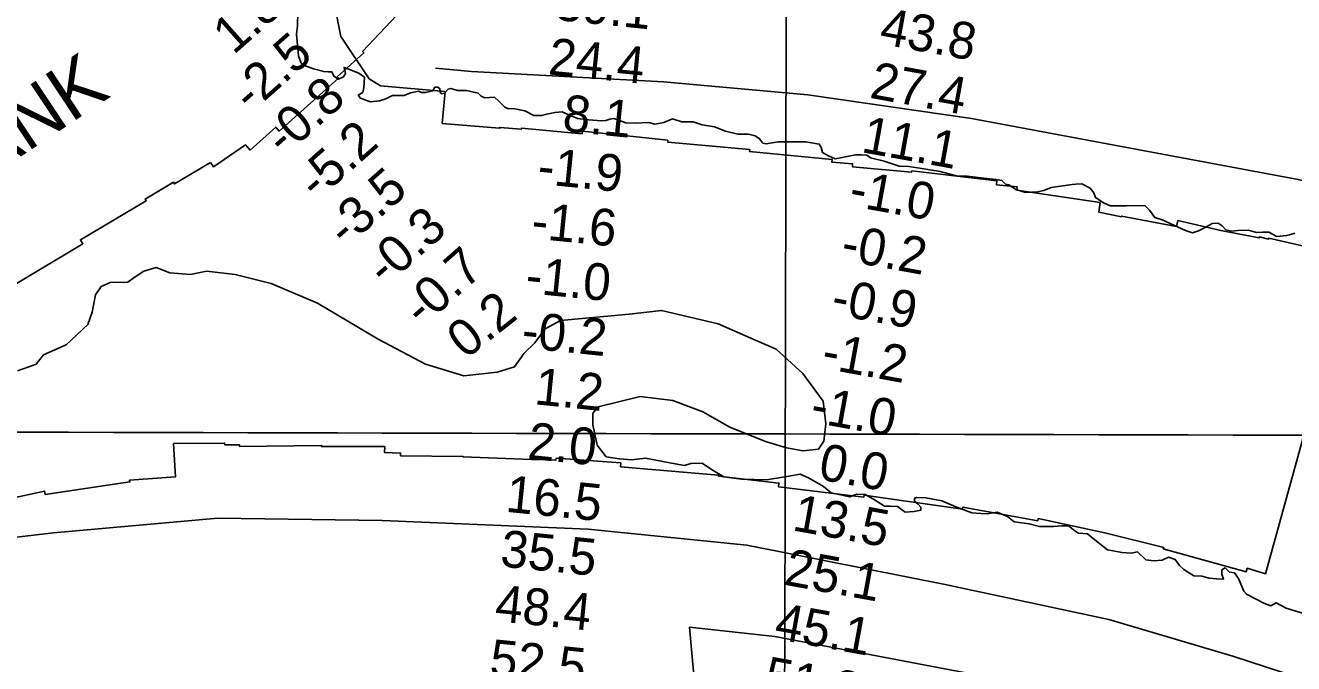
# Model space of a CAD drawing. Extents: x 3180038 to 3217926, y 922069 to 947485.
# Drawn here: x 3195944 to 3198253, y 933131 to 934293 of the extents above; entities that cross this region are included whole.
import ezdxf

# ---------------------------------------------------------------- set-up
doc = ezdxf.new("R2010")
doc.units = 0
for name, color, linetype in [('V-GRID-MAJR', 7, 'Continuous'), ('V-RIVR-EDGE', 7, 'Continuous'), ('V-RIVR-RANG', 7, 'Continuous'), ('V-RRAP-FSHR', 7, 'Continuous'), ('V-RRAP-RVMT', 7, 'Continuous'), ('V-RRAP-RVMT-IDEN', 7, 'Continuous'), ('V-TOPO-SHOR', 7, 'Continuous')]:
    doc.layers.add(name, color=color, linetype=linetype)

msp = doc.modelspace()

# ---------------------------------------------------------------- linework, layer by layer
at = {"layer": 'V-GRID-MAJR'}
for points in [[(3197313.6, 927489.3), (3197327.7, 933549), (3197341.9, 939612.1), (3197356, 945675.2), (3197356, 945678.5)], [(3184280, 933581.8), (3186889.6, 933574.8), (3192108.7, 933561.5), (3197327.7, 933549), (3202546.8, 933537.2), (3207765.9, 933526.2), (3212985, 933516), (3215594.6, 933511.2)]]:
    msp.add_spline(points, degree=3, dxfattribs=at)
at = {"layer": 'V-RIVR-EDGE'}
for points in [[(3197090.4, 934113.1), (3197079.3, 934116.4), (3197054.4, 934114.8), (3197037.3, 934115.8), (3197026.2, 934119.8), (3197015.7, 934123.1), (3197008.5, 934122.4), (3197001.3, 934119.5), (3196993.4, 934118.9), (3196969.5, 934121.2), (3196949.5, 934123.3), (3196933.5, 934130.2), (3196921.4, 934135.4), (3196907.9, 934134.2), (3196893.5, 934131.3), (3196884, 934128.7), (3196870.2, 934128.7), (3196853.5, 934137.6), (3196832.3, 934141.6), (3196823.7, 934141.3), (3196817.2, 934144.2), (3196806.4, 934155.1), (3196798.2, 934162), (3196789, 934161.7), (3196780.5, 934161), (3196774, 934164.3), (3196768.4, 934169.3), (3196747.1, 934174.5), (3196731.1, 934174.6), (3196719, 934177.9), (3196713.7, 934176.9), (3196707.5, 934169.4), (3196702.2, 934168.1), (3196699.6, 934170.7), (3196699, 934177.6), (3196695.4, 934180.2), (3196689.5, 934180.3), (3196685.9, 934173.7), (3196672.7, 934170.8), (3196665.5, 934170.8), (3196660.3, 934173.1), (3196645.5, 934169.9), (3196634.1, 934165.3), (3196612.4, 934165), (3196600.3, 934159.2), (3196589.1, 934155.6), (3196572.7, 934154), (3196565.2, 934156), (3196553.4, 934161.3), (3196550.5, 934166.5), (3196558.4, 934170.8), (3196560.4, 934179.9), (3196561.7, 934198.6), (3196551.2, 934206.2), (3196531.3, 934214.1), (3196524.4, 934216.4), (3196527.3, 934205.6), (3196523.4, 934199.3), (3196514.2, 934194.8), (3196505.7, 934200.4), (3196502.4, 934208.2), (3196495.5, 934208.6), (3196487.3, 934208.9), (3196468.7, 934213.6), (3196452.6, 934219.8), (3196446.4, 934224.4), (3196441.5, 934237.2), (3196438, 934276.9), (3196439.7, 934292.3), (3196440.8, 934345.7)], [(3198255.9, 933914.5), (3198246.1, 933911.6), (3198240.5, 933910.3), (3198223.1, 933908.4), (3198208.4, 933916.3), (3198196.6, 933916.3), (3198186.1, 933916), (3198171, 933920.3), (3198152, 933919.4), (3198140.9, 933918.1), (3198130.1, 933920.8), (3198123.5, 933927.7), (3198116, 933932.9), (3198104.9, 933932), (3198093.4, 933925.8), (3198079.9, 933918.6), (3198069.1, 933915), (3198056.3, 933919.3), (3198014.1, 933938.7), (3198000.4, 933943), (3197991.2, 933956.5), (3197982.7, 933965), (3197949.3, 933964.1), (3197919.8, 933964.2), (3197908.3, 933969.2), (3197892.6, 933979.3), (3197889.4, 933987.9), (3197882.9, 933996.7), (3197867.5, 934004.6), (3197856.7, 934004), (3197850.1, 934003.4), (3197812.1, 933997.6), (3197798.6, 933992.4), (3197787.1, 933990.1), (3197764.9, 933988.8), (3197747.8, 933994.1), (3197735.1, 934002.7), (3197728.5, 934004), (3197722, 934010.6), (3197711.8, 934012.2), (3197689.2, 934014.9), (3197659.1, 934018.3), (3197641.4, 934018.3), (3197609.9, 934026.9), (3197576.5, 934032.2), (3197552.9, 934035.9), (3197535.3, 934036.9), (3197508.1, 934045.5), (3197483.2, 934051.8), (3197476, 934056.4), (3197466.8, 934057.1), (3197455.7, 934057.1), (3197431.1, 934052.3), (3197418.6, 934050), (3197406.5, 934055.6), (3197395.7, 934061.8), (3197393.4, 934070.4), (3197389.5, 934076.9), (3197365.3, 934080.9), (3197343.7, 934081), (3197314.8, 934080.7), (3197293.2, 934077.5), (3197287, 934078.5), (3197281.1, 934086.4), (3197272.9, 934092), (3197260.8, 934094.6), (3197241.1, 934095), (3197219.2, 934100.3), (3197199.2, 934108.5), (3197176.6, 934111.9), (3197160.2, 934117.2), (3197139.3, 934117.2), (3197122.2, 934122.5), (3197106.5, 934116), (3197090.4, 934113.1)], [(3195929.8, 933663.7), (3195950.3, 933671.2), (3195963.8, 933676), (3195977.3, 933693.2), (3196018.4, 933711.5), (3196057.9, 933748.6), (3196065.5, 933770.7), (3196072, 933802.5), (3196082.3, 933817.6), (3196098.5, 933825.1), (3196130.9, 933825.6), (3196142.3, 933833.7), (3196160.1, 933845.5), (3196182.3, 933851.9), (3196207.1, 933842.7), (3196244.8, 933839.4), (3196274, 933845.2), (3196326.3, 933839.1), (3196391.6, 933822.8), (3196476.2, 933787), (3196586.7, 933721.9), (3196672.4, 933676.4), (3196742.5, 933655.2), (3196802.9, 933661.5), (3196834.8, 933671.1), (3196852.1, 933695.9), (3196871.6, 933714.8), (3196890.6, 933740.6), (3196918.7, 933755.7), (3197043.4, 933767.2), (3197102.7, 933774.1), (3197205.8, 933749.5), (3197274.8, 933719.2), (3197311.4, 933703.4), (3197359.9, 933659), (3197396.5, 933608.8), (3197401.8, 933567.7), (3197397.9, 933535.9), (3197388.1, 933521.4), (3197360.1, 933518.2), (3197329.9, 933523.7), (3197291.6, 933535.1), (3197226.9, 933561.7)], [(3197226.9, 933561.7), (3197177.8, 933589.3), (3197122.8, 933610), (3197063.5, 933617.1), (3196986.8, 933598.4), (3196977.6, 933587.1), (3196977.6, 933565.5), (3196985, 933528.8), (3197001.7, 933507.2), (3197026, 933503.9), (3197047.6, 933501.7), (3197073.5, 933504.9), (3197120.9, 933495.6), (3197144.1, 933491.7), (3197156, 933495.5), (3197176.5, 933496), (3197193.2, 933484.1), (3197215.9, 933471.1), (3197248.2, 933466.7), (3197293.6, 933465.5), (3197327, 933470.8), (3197354.6, 933476.1), (3197370.2, 933469.1), (3197397.2, 933453.3), (3197411.2, 933442), (3197445.1, 933434.3), (3197457.6, 933439.2), (3197473.2, 933439.1), (3197488.3, 933430.4), (3197508.2, 933417.4), (3197519.6, 933417.4), (3197532, 933416.8), (3197546, 933406.6), (3197562.2, 933408.1), (3197574.6, 933410.3), (3197574.6, 933415.7), (3197569.8, 933421.1), (3197562.8, 933427), (3197562.8, 933431.9), (3197567.1, 933433.5), (3197583.8, 933432.9), (3197613, 933427.4), (3197638.3, 933416.6), (3197667.4, 933405.7), (3197684.1, 933404.1), (3197695.5, 933403.5), (3197713.8, 933406.7), (3197732.7, 933398.5), (3197744.5, 933388.8), (3197772.1, 933385.5), (3197790.4, 933380.6), (3197816.3, 933380.5), (3197830.9, 933381.6), (3197843.3, 933382.1), (3197855.1, 933372.9), (3197861.6, 933368.5), (3197878.3, 933367.4), (3197891.2, 933356.1), (3197914.4, 933338.2), (3197941.4, 933333.3), (3197957.6, 933332.1), (3197969.4, 933334.3), (3197984.5, 933319.7), (3197999.1, 933318), (3198014.2, 933319.6), (3198025.5, 933325), (3198038, 933320.6), (3198045.5, 933309.3), (3198053.6, 933302.2), (3198071.9, 933290.8), (3198086.4, 933290.3), (3198099.9, 933286.5), (3198112.9, 933285.3), (3198125.8, 933284.8), (3198122.6, 933294), (3198122.6, 933301.5), (3198128.6, 933305.3), (3198136.7, 933297.7), (3198145.8, 933296.1), (3198152.8, 933285.8), (3198162.5, 933263.1), (3198167.3, 933257.7), (3198199.1, 933240.9), (3198212.1, 933236), (3198221.8, 933241.9), (3198240.1, 933232.1), (3198279.5, 933219.6)]]:
    msp.add_lwpolyline(points, dxfattribs=at)
at = {"layer": 'V-RRAP-FSHR'}
for points in [[(3200555, 933142.3), (3200457.8, 933181.1), (3200407.2, 933237.9), (3200383.7, 933292.7), (3200330.9, 933357.1), (3200279.9, 933379.8), (3200170, 933399), (3200054.3, 933412.4), (3199963, 933429.4), (3199803, 933496.6), (3199610.3, 933569.5), (3199422.4, 933641.1), (3199230.8, 933703.9), (3199066.1, 933763.4), (3198922.2, 933825.6), (3198640, 933916.2), (3198469.6, 933960.2), (3198261.8, 934012.1), (3197666.9, 934123.4), (3197369, 934166.6), (3197106.3, 934190), (3196756.2, 934208.8), (3196691.2, 934215.3)], [(3200326.6, 932475.5), (3200244.2, 932495.1), (3200114.2, 932487.2), (3200060.3, 932474.3), (3199982.1, 932471.1), (3199853.2, 932538.6), (3199682.8, 932620.8), (3199453.4, 932693.6), (3199061.1, 932831.7), (3198736.2, 932943.7), (3198356.1, 933075), (3198142.7, 933144.4), (3197917.2, 933211.4), (3197619, 933274.9), (3197257.6, 933346.6), (3196968.7, 933375.8), (3196593.7, 933391.6), (3196294.3, 933395.5), (3195995.6, 933369.3), (3195684.8, 933332.9), (3195344.9, 933292.7), (3195013.6, 933221.7), (3194777.5, 933154.3), (3194632.5, 933114.6)]]:
    msp.add_lwpolyline(points, dxfattribs=at)
at = {"layer": 'V-RRAP-RVMT'}
for points in [[(3196703, 934114.6), (3196708.3, 934172.6), (3196590.8, 934182.9), (3196569.9, 934195.7), (3196518.5, 934272.4), (3196506.5, 934334.1), (3196484.9, 934329.6), (3196486.5, 934365.1), (3196496.5, 934415.3), (3196522.3, 934449.2), (3196524.4, 934447.1), (3196632.5, 934552.5), (3196636.9, 934548.1), (3196747, 934659.8), (3196384.3, 935024.9), (3196278.5, 934918.2), (3196275.1, 934921.5), (3196161.7, 934809.8), (3196164.4, 934806.9), (3196076.3, 934686.1), (3196067.9, 934690), (3195998.7, 934555.9), (3195948, 934566.3), (3195918, 934421.1)], [(3196651.3, 934344.9), (3196558.1, 934245.6), (3196560.6, 934242.8), (3196511.9, 934199.3), (3196514.1, 934196.8), (3196406.4, 934100.6), (3196400, 934107.7), (3196353.3, 934065.9), (3196344.7, 934075.5), (3196286.7, 934035.2), (3196281.1, 934043.2)], [(3197114, 934084.1), (3196958.8, 934100.6), (3196958.2, 934095.7), (3196847.2, 934105.7), (3196846.9, 934103.7), (3196807.8, 934107.2), (3196807.7, 934105.7), (3196703, 934114.6)], [(3198359.8, 933870.7), (3198208.1, 933905.3), (3198207.7, 933903.8), (3198191, 933907.7), (3198190.6, 933906.1), (3198121.1, 933919.5), (3198042.7, 933937.4), (3198040.2, 933926.7), (3197940, 933945.7), (3197939.8, 933944.6), (3197898.5, 933953), (3197900.9, 933970.4), (3197749.7, 933993), (3197750.3, 933998.8), (3197712.5, 934002.9), (3197713.1, 934009.8), (3197558, 934027.9), (3197557.7, 934025.5), (3197450.1, 934035.5), (3197450.4, 934040.8), (3197412.7, 934043.7), (3197413, 934048.9), (3197262.9, 934063.3), (3197263.2, 934067), (3197113.8, 934080.5), (3197114, 934084.1)], [(3196281.1, 934043.2), (3196215.7, 934004.3), (3196213.9, 934007.3), (3196162.3, 933976.6), (3196164, 933973.8), (3196044.5, 933902.6), (3196048.8, 933895.3), (3195925.9, 933822), (3195925, 933823.6), (3195866.1, 933786.4), (3195868.2, 933783), (3195753.3, 933710.3), (3195754.8, 933708), (3195657.8, 933646.7), (3195659.6, 933643.8), (3195545.7, 933571.7), (3195546.7, 933570), (3195432.3, 933497.7), (3195435, 933492.3), (3195308.2, 933426.9), (3195308.1, 933427.2), (3195258.6, 933401.6), (3195260.5, 933397.7)], [(3196213.8, 933531.6), (3196307, 933532.4), (3196307.1, 933529.3), (3196334, 933529.5), (3196334.1, 933526.3), (3196483.5, 933528.1), (3196483.6, 933526.4), (3196598.5, 933526.2), (3196598, 933515.4), (3196627.4, 933514.4), (3196627.4, 933509.3), (3196740.9, 933508.3), (3196740.9, 933507.5), (3196881.6, 933502.2), (3196881.7, 933503.3), (3196910.1, 933501.2), (3196910.4, 933504.9), (3197028.1, 933496.4)], [(3197028.1, 933496.4), (3197027.7, 933489.3), (3197206.4, 933473.8), (3197206.3, 933472.5), (3197316.2, 933459.7), (3197315.6, 933453.1), (3197470.8, 933433.7), (3197471.4, 933437.6), (3197497.1, 933434.2), (3197650.6, 933411.9), (3197651.3, 933415.7), (3197787.6, 933391.2), (3197788.3, 933394.9), (3197909.6, 933369.1), (3198016.8, 933342.4), (3198016.1, 933340.1), (3198167.1, 933298.2), (3198169, 933304.5), (3198202.2, 933294.7), (3198273.6, 933553.8)], [(3195888.3, 933425.4), (3195979.1, 933445.2), (3195980.2, 933439.1), (3196134.5, 933461.7), (3196133.9, 933464.9), (3196217.5, 933471.3), (3196213.8, 933531.6)]]:
    msp.add_lwpolyline(points, dxfattribs=at)
at = {"layer": 'V-TOPO-SHOR'}
msp.add_lwpolyline([(3197163.3, 933089.2), (3197153.2, 933197.3), (3197308.6, 933180.4), (3197717.3, 933102.7), (3198041.6, 933018.3), (3198038.2, 932971), (3198034.9, 932943.9), (3198055.1, 932937.2), (3198119.3, 932923.7), (3198588.8, 932761.5)], dxfattribs=at)

# ---------------------------------------------------------------- texts
at = {"layer": 'V-RIVR-RANG'}
for s, rotation, p in [('39.1', 354.2783, (3196906.8, 934303.1)), ('1.8', 41.4778, (3196323.2, 934238.2)), ('43.8', 349.7183, (3197497.2, 934259.8)), ('-2.5', 41.4778, (3196355.1, 934132.8)), ('24.4', 354.2783, (3196894.7, 934203.8)), ('27.4', 349.7183, (3197479.6, 934161.4)), ('-0.8', 41.4778, (3196415.1, 934053)), ('8.1', 354.2783, (3196920.5, 934100.7)), ('-5.2', 41.4778, (3196474.9, 933972.6)), ('11.1', 349.7183, (3197464.3, 934062.5)), ('-1.9', 354.2783, (3196875, 934004.8)), ('-3.5', 41.4778, (3196527.9, 933886.9)), ('-1.0', 349.7183, (3197441.5, 933965)), ('-0.3', 41.4778, (3196599.5, 933816.2)), ('-1.6', 354.2783, (3196863.7, 933905.4)), ('-0.2', 349.7183, (3197426.8, 933866.1)), ('-0.7', 41.4778, (3196666.6, 933742)), ('-1.0', 354.2783, (3196853, 933806)), ('-0.9', 349.7183, (3197408.9, 933767.7)), ('0.2', 38.3283, (3196745.9, 933683.9)), ('-0.2', 354.2783, (3196846.1, 933706.1)), ('-1.2', 349.7183, (3197391.5, 933669.2)), ('1.2', 354.2783, (3196869.5, 933603.3)), ('-1.0', 349.7183, (3197371.1, 933571.3)), ('2.0', 354.2783, (3196856.9, 933504.1)), ('0.0', 349.7183, (3197386.2, 933466.9)), ('16.5', 354.2783, (3196817, 933407.6)), ('13.5', 349.7183, (3197338.7, 933373.9)), ('35.5', 354.2783, (3196807.3, 933308)), ('25.1', 349.7183, (3197323.4, 933275)), ('48.4', 354.2783, (3196797.5, 933208.5)), ('45.1', 349.7183, (3197305.8, 933176.6)), ('52.5', 354.2783, (3196787.8, 933109)), ('51.2', 349.7183, (3197285.9, 933078.6))]:
    msp.add_text(s, height=67, rotation=rotation, dxfattribs=at).set_placement(p)
at = {"layer": 'V-RRAP-RVMT-IDEN'}
msp.add_text('BANK', height=100, rotation=33.6411, dxfattribs=at).set_placement((3195798.6, 933962.5))

doc.saveas('drawing.dxf')
